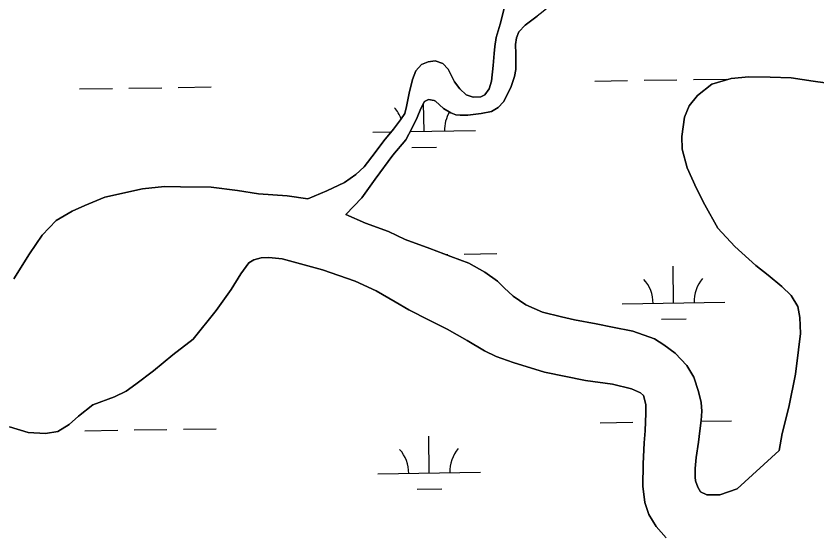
# Model space of a CAD drawing. Extents: x 3823584 to 3861785, y 301729 to 327625.
# Drawn here: x 3845662 to 3846442, y 308951 to 309459 of the extents above; entities that cross this region are included whole.
import ezdxf

# ---------------------------------------------------------------- set-up
doc = ezdxf.new("R2010")
doc.units = 0
doc.layers.add('V-TOPO-SHOR', color=7, linetype='Continuous')
doc.layers.add('V-WETL-SWMP', color=7, linetype='Continuous')

msp = doc.modelspace()

# ---------------------------------------------------------------- linework, layer by layer
at = {"layer": 'V-TOPO-SHOR'}
for points in [[(3846112.7, 309700.85), (3846117.69, 309686.62), (3846121.3, 309668.84), (3846125.32, 309644.92), (3846127.35, 309628.72), (3846130.94, 309617.06), (3846138.29, 309607), (3846149.99, 309596.16), (3846165.84, 309585.13), (3846187.45, 309566.21), (3846193.42, 309553.57), (3846197.63, 309533.41), (3846201.44, 309515.23), (3846203.26, 309503.18), (3846201.92, 309488.54), (3846197.19, 309482.59), (3846186.54, 309472.87), (3846175.1, 309463.74), (3846169.38, 309459.18)], [(3845945.89, 309281.1), (3845964.65, 309288.87), (3845981.83, 309297.23), (3845992.68, 309304.97), (3846000.96, 309312.31), (3846011.6, 309326.19), (3846020.07, 309337.68), (3846029.53, 309349.18), (3846036.22, 309358.1), (3846040.36, 309364.24), (3846042.12, 309370.97), (3846044.85, 309384.03), (3846047.97, 309397.48), (3846051.31, 309405.79), (3846056.63, 309411.94), (3846063.15, 309414.73), (3846069.87, 309415.54), (3846077.39, 309412.99), (3846082.55, 309407.47), (3846085.53, 309401.55), (3846088.91, 309395.03), (3846094.07, 309388.33), (3846100.22, 309382.41), (3846106.95, 309380.25), (3846114.46, 309380.48), (3846118.41, 309382.46), (3846122.75, 309388.41), (3846124.9, 309395.93), (3846126.43, 309411.16), (3846127.39, 309422.63), (3846128.16, 309429.56), (3846129.32, 309438.26), (3846133.23, 309451.13), (3846137.32, 309466.6)], [(3846169.38, 309459.18), (3846157.54, 309450.44), (3846151.63, 309443.9), (3846149.27, 309437.96), (3846148.3, 309431.43), (3846148.72, 309422.54), (3846148.57, 309407.11), (3846147.21, 309400.38), (3846144.08, 309390.49), (3846139.95, 309381.97), (3846136.6, 309375.63), (3846131.28, 309370.08), (3846124.77, 309366.31), (3846114.69, 309364.3), (3846101.84, 309362.68), (3846094.33, 309362.65), (3846090.17, 309363.04), (3846085.42, 309365), (3846078.29, 309369.13), (3846070.36, 309376.23), (3846068.97, 309377.02), (3846063.63, 309377.79), (3846059.68, 309376), (3846055.95, 309369.27), (3846052.41, 309360.55), (3846047.5, 309350.26), (3846041.41, 309338.57), (3846028.79, 309323.7), (3846011.66, 309300.32), (3845998.46, 309282.09), (3845982.91, 309265.99)], [(3846405, 309036.4), (3846408.11, 309052.81), (3846414.56, 309078.51), (3846421.18, 309110.54), (3846423.87, 309134.25), (3846426, 309150.06), (3846425.36, 309165.87), (3846423.35, 309176.33), (3846416.8, 309187.18), (3846407.88, 309196.04), (3846394.42, 309207.07), (3846382.53, 309216.32), (3846361.93, 309234.83), (3846345.48, 309252.76), (3846332.57, 309275.44), (3846324.62, 309291.22), (3846315.67, 309311.35), (3846310.68, 309329.71), (3846310.24, 309341.76), (3846312.76, 309360.73), (3846317.46, 309371.81), (3846325.54, 309381.72), (3846339.53, 309392.82), (3846358.28, 309398.41), (3846375.67, 309399.84), (3846396.41, 309399.71), (3846416.76, 309399.17), (3846438.11, 309395.88), (3846459.26, 309392.78)], [(3845659.59, 309203.53), (3845674.75, 309227.7), (3845687.15, 309245.93), (3845700.75, 309260.01), (3845716.35, 309269.35), (3845728.79, 309274.72), (3845748.14, 309282.89), (3845784.9, 309291.1), (3845806.44, 309293.15), (3845822.07, 309292.99), (3845851.93, 309292.69), (3845877.44, 309289.4), (3845897.82, 309286.1), (3845925.71, 309284.01), (3845945.89, 309281.1)], [(3845982.91, 309265.99), (3846002.31, 309257.54), (3846024.48, 309249.5), (3846040.92, 309241.64), (3846064.68, 309232.82), (3846085.26, 309225.16), (3846102.68, 309218.49), (3846118.33, 309209.84), (3846130.62, 309201.17), (3846137.36, 309194.67), (3846146.08, 309186.39), (3846158.37, 309178.12), (3846174.6, 309171.05), (3846193.01, 309166.36), (3846205.87, 309163.43), (3846226.84, 309159.54), (3846242.67, 309156.22), (3846262.66, 309152.33), (3846283.84, 309144.88), (3846292.75, 309139.17), (3846303.85, 309130.9), (3846315.16, 309119.07), (3846321.91, 309107.62), (3846326.7, 309093.79), (3846329.1, 309083.12), (3846329.92, 309074.62), (3846329.16, 309065.52), (3846328, 309055.43), (3846326.45, 309044.35), (3846324.12, 309029.52), (3846323.17, 309018.84), (3846323.39, 309010.33), (3846323.6, 309006.78), (3846325.79, 309000.65), (3846328.57, 308996.11), (3846334.71, 308993.16), (3846347.17, 308993.2), (3846364.16, 308998.99), (3846405, 309036.4)], [(3846294.89, 308951.12), (3846285.17, 308962.37), (3846278.21, 308974.01), (3846274.23, 308985.67), (3846272.2, 309001.68), (3846272.73, 309023.23), (3846273.46, 309043.8), (3846274.61, 309055.27), (3846275.35, 309072.68), (3846275.33, 309080.98), (3846273.12, 309089.88), (3846270.15, 309092.43), (3846261.24, 309096.17), (3846242.64, 309100.86), (3846216.53, 309104.34), (3846176.56, 309112.52), (3846146.08, 309121.93), (3846129.45, 309127.81), (3846117.96, 309133.31), (3846101.13, 309143.35), (3846081.72, 309154.36), (3846064.29, 309163.21), (3846044.48, 309173.23), (3846031.21, 309181.1), (3846012.4, 309191.73), (3845992.2, 309201.16), (3845960.13, 309212.13), (3845921.14, 309222.89), (3845907.89, 309224.04), (3845900.58, 309223.82), (3845893.46, 309222.02), (3845888.53, 309218.84), (3845880.65, 309208.34), (3845871.4, 309193.09), (3845856.83, 309172.67), (3845834.17, 309144.73), (3845814.45, 309129.44), (3845795.51, 309113.77), (3845778.34, 309100.86), (3845768.87, 309093.91), (3845757.62, 309088.54), (3845736.48, 309080.57), (3845722.67, 309069.85), (3845713.6, 309061.71), (3845702.35, 309054.76), (3845690.49, 309052.75), (3845673.48, 309053.68), (3845655.27, 309059.17)]]:
    msp.add_lwpolyline(points, dxfattribs=at)
at = {"layer": 'V-WETL-SWMP'}
for p, q in [((3846137.32, 309466.6), (3846133.24, 309451.13)), ((3846157.54, 309450.44), (3846169.38, 309459.18)), ((3846133.24, 309451.13), (3846129.32, 309438.26)), ((3846151.63, 309443.9), (3846157.54, 309450.44)), ((3846149.27, 309437.96), (3846151.63, 309443.9)), ((3846129.32, 309438.26), (3846128.16, 309429.56)), ((3846148.3, 309431.43), (3846149.27, 309437.96)), ((3846148.73, 309422.54), (3846148.3, 309431.43)), ((3846128.16, 309429.56), (3846127.39, 309422.64)), ((3846069.87, 309415.54), (3846063.15, 309414.73)), ((3846077.39, 309413), (3846069.87, 309415.54)), ((3846127.39, 309422.64), (3846126.43, 309411.16)), ((3846148.57, 309407.11), (3846148.73, 309422.54)), ((3846056.63, 309411.94), (3846051.31, 309405.8)), ((3846063.15, 309414.73), (3846056.63, 309411.94)), ((3846082.55, 309407.47), (3846077.39, 309413)), ((3846126.43, 309411.16), (3846124.9, 309395.93)), ((3846051.31, 309405.8), (3846047.97, 309397.48)), ((3846085.53, 309401.55), (3846082.55, 309407.47)), ((3846088.91, 309395.03), (3846085.53, 309401.55)), ((3846144.08, 309390.49), (3846147.21, 309400.39)), ((3846147.21, 309400.39), (3846148.57, 309407.11)), ((3846375.67, 309399.84), (3846358.28, 309398.41)), ((3846396.41, 309399.71), (3846375.67, 309399.84)), ((3846047.97, 309397.48), (3846044.85, 309384.03)), ((3846094.07, 309388.33), (3846088.91, 309395.03)), ((3846124.9, 309395.93), (3846122.75, 309388.41)), ((3846225.53, 309395.9), (3846257.53, 309396.4)), ((3846273.53, 309396.64), (3846305.52, 309397.14)), ((3846321.52, 309397.38), (3846353.52, 309397.88)), ((3846339.53, 309392.82), (3846325.54, 309381.72)), ((3846358.28, 309398.41), (3846339.53, 309392.82)), ((3846416.76, 309399.18), (3846396.41, 309399.71)), ((3846438.11, 309395.88), (3846416.76, 309399.18)), ((3846459.26, 309392.78), (3846438.11, 309395.88)), ((3845723.68, 309388.17), (3845755.68, 309388.66)), ((3845771.68, 309388.91), (3845803.67, 309389.4)), ((3845819.67, 309389.65), (3845851.67, 309390.14)), ((3846100.22, 309382.41), (3846094.07, 309388.33)), ((3846122.75, 309388.41), (3846118.41, 309382.47)), ((3846139.95, 309381.97), (3846144.08, 309390.49)), ((3846044.85, 309384.03), (3846042.12, 309370.97)), ((3846059.68, 309376), (3846063.63, 309377.79)), ((3846063.63, 309377.79), (3846068.97, 309377.02)), ((3846068.97, 309377.02), (3846070.36, 309376.23)), ((3846106.95, 309380.26), (3846100.22, 309382.41)), ((3846114.46, 309380.48), (3846106.95, 309380.26)), ((3846118.41, 309382.47), (3846114.46, 309380.48)), ((3846136.61, 309375.64), (3846139.95, 309381.97)), ((3846325.54, 309381.72), (3846317.47, 309371.81)), ((3846042.12, 309370.97), (3846040.36, 309364.24)), ((3846052.41, 309360.56), (3846055.95, 309369.27)), ((3846055.95, 309369.27), (3846059.68, 309376)), ((3846059.2, 309346.9), (3846058.78, 309374.37)), ((3846070.36, 309376.23), (3846078.29, 309369.14)), ((3846078.29, 309369.14), (3846085.42, 309365)), ((3846124.77, 309366.31), (3846131.28, 309370.08)), ((3846131.28, 309370.08), (3846136.61, 309375.64)), ((3846317.47, 309371.81), (3846312.76, 309360.74)), ((3846040.36, 309364.24), (3846036.22, 309358.1)), ((3846085.42, 309365), (3846090.17, 309363.04)), ((3846090.17, 309363.04), (3846094.33, 309362.66)), ((3846094.33, 309362.66), (3846101.84, 309362.68)), ((3846101.84, 309362.68), (3846114.69, 309364.3)), ((3846114.69, 309364.3), (3846124.77, 309366.31)), ((3846312.76, 309360.74), (3846310.24, 309341.76)), ((3846036.22, 309358.1), (3846029.53, 309349.18)), ((3846047.5, 309350.26), (3846052.41, 309360.56)), ((3846009.21, 309346.13), (3846027.25, 309346.41)), ((3846029.53, 309349.18), (3846020.07, 309337.68)), ((3846041.4, 309338.57), (3846047.5, 309350.26)), ((3846045.64, 309346.69), (3846109.2, 309347.67)), ((3846020.07, 309337.68), (3846011.6, 309326.19)), ((3846028.79, 309323.71), (3846041.4, 309338.57)), ((3846310.24, 309341.76), (3846310.68, 309329.71)), ((3846047.44, 309331.29), (3846071.44, 309331.66)), ((3846310.68, 309329.71), (3846315.67, 309311.35)), ((3846011.6, 309326.19), (3846000.97, 309312.32)), ((3846011.66, 309300.32), (3846028.79, 309323.71)), ((3846000.97, 309312.32), (3845992.68, 309304.97)), ((3846315.67, 309311.35), (3846324.62, 309291.23)), ((3845992.68, 309304.97), (3845981.83, 309297.23)), ((3845998.46, 309282.09), (3846011.66, 309300.32)), ((3845784.9, 309291.11), (3845748.14, 309282.89)), ((3845806.45, 309293.15), (3845784.9, 309291.11)), ((3845822.07, 309293), (3845806.45, 309293.15)), ((3845851.93, 309292.69), (3845822.07, 309293)), ((3845877.45, 309289.41), (3845851.93, 309292.69)), ((3845981.83, 309297.23), (3845964.65, 309288.87)), ((3846324.62, 309291.23), (3846332.57, 309275.44)), ((3845748.14, 309282.89), (3845728.79, 309274.73)), ((3845897.82, 309286.11), (3845877.45, 309289.41)), ((3845925.71, 309284.01), (3845897.82, 309286.11)), ((3845945.89, 309281.11), (3845925.71, 309284.01)), ((3845964.65, 309288.87), (3845945.89, 309281.11)), ((3845982.91, 309265.99), (3845998.46, 309282.09)), ((3846332.57, 309275.44), (3846345.48, 309252.76)), ((3845716.35, 309269.35), (3845700.75, 309260.01)), ((3845728.79, 309274.73), (3845716.35, 309269.35)), ((3845700.75, 309260.01), (3845687.15, 309245.93)), ((3846002.31, 309257.55), (3845982.91, 309265.99)), ((3846024.49, 309249.5), (3846002.31, 309257.55)), ((3846345.48, 309252.76), (3846361.93, 309234.83)), ((3845687.15, 309245.93), (3845674.75, 309227.7)), ((3846040.92, 309241.64), (3846024.49, 309249.5)), ((3846064.68, 309232.82), (3846040.92, 309241.64)), ((3846085.26, 309225.17), (3846064.68, 309232.82)), ((3846361.93, 309234.83), (3846382.53, 309216.32)), ((3845674.75, 309227.7), (3845659.59, 309203.53)), ((3845888.53, 309218.85), (3845893.46, 309222.02)), ((3845893.46, 309222.02), (3845900.58, 309223.83)), ((3845900.58, 309223.83), (3845907.89, 309224.04)), ((3845907.89, 309224.04), (3845921.15, 309222.9)), ((3845921.15, 309222.9), (3845960.13, 309212.14)), ((3846079.95, 309227.14), (3846082.21, 309227.17)), ((3846102.68, 309218.49), (3846085.26, 309225.17)), ((3846098.21, 309227.42), (3846130.2, 309227.91)), ((3845880.65, 309208.34), (3845888.53, 309218.85)), ((3846118.33, 309209.84), (3846102.68, 309218.49)), ((3846302.28, 309179.82), (3846301.73, 309215.81)), ((3846382.53, 309216.32), (3846394.42, 309207.07)), ((3845871.4, 309193.09), (3845880.65, 309208.34)), ((3845960.13, 309212.14), (3845992.2, 309201.16)), ((3846130.62, 309201.18), (3846118.33, 309209.84)), ((3846394.42, 309207.07), (3846407.88, 309196.05)), ((3845992.2, 309201.16), (3846012.4, 309191.73)), ((3846137.36, 309194.67), (3846130.62, 309201.18)), ((3845856.83, 309172.68), (3845871.4, 309193.09)), ((3846012.4, 309191.73), (3846031.21, 309181.11)), ((3846146.09, 309186.39), (3846137.36, 309194.67)), ((3846407.88, 309196.05), (3846416.8, 309187.18)), ((3846158.37, 309178.12), (3846146.09, 309186.39)), ((3846416.8, 309187.18), (3846423.35, 309176.34)), ((3846031.21, 309181.11), (3846044.49, 309173.24)), ((3846174.61, 309171.05), (3846158.37, 309178.12)), ((3846252.29, 309179.05), (3846352.27, 309180.59)), ((3846423.35, 309176.34), (3846425.36, 309165.87)), ((3845834.17, 309144.73), (3845856.83, 309172.68)), ((3846044.49, 309173.24), (3846064.29, 309163.21)), ((3846193.01, 309166.36), (3846174.61, 309171.05)), ((3846205.87, 309163.43), (3846193.01, 309166.36)), ((3846425.36, 309165.87), (3846426, 309150.07)), ((3846064.29, 309163.21), (3846081.72, 309154.36)), ((3846226.84, 309159.54), (3846205.87, 309163.43)), ((3846242.67, 309156.23), (3846226.84, 309159.54)), ((3846290.52, 309164.2), (3846314.52, 309164.57)), ((3846081.72, 309154.36), (3846101.13, 309143.35)), ((3846262.66, 309152.33), (3846242.67, 309156.23)), ((3846283.84, 309144.88), (3846262.66, 309152.33)), ((3845814.45, 309129.44), (3845834.17, 309144.73)), ((3846101.13, 309143.35), (3846117.97, 309133.31)), ((3846292.75, 309139.17), (3846283.84, 309144.88)), ((3846426, 309150.07), (3846423.87, 309134.25)), ((3846303.85, 309130.9), (3846292.75, 309139.17)), ((3845795.51, 309113.77), (3845814.45, 309129.44)), ((3846117.97, 309133.31), (3846129.45, 309127.81)), ((3846129.45, 309127.81), (3846146.08, 309121.93)), ((3846315.16, 309119.07), (3846303.85, 309130.9)), ((3846423.87, 309134.25), (3846421.18, 309110.54)), ((3846146.08, 309121.93), (3846176.56, 309112.53)), ((3846321.91, 309107.62), (3846315.16, 309119.07)), ((3845778.34, 309100.86), (3845795.51, 309113.77)), ((3846176.56, 309112.53), (3846216.53, 309104.34)), ((3846216.53, 309104.34), (3846242.64, 309100.86)), ((3846326.7, 309093.79), (3846321.91, 309107.62)), ((3846421.18, 309110.54), (3846414.56, 309078.51)), ((3845768.87, 309093.91), (3845778.34, 309100.86)), ((3846242.64, 309100.86), (3846261.24, 309096.17)), ((3846261.24, 309096.17), (3846270.15, 309092.44)), ((3845736.48, 309080.57), (3845757.62, 309088.54)), ((3845757.62, 309088.54), (3845768.87, 309093.91)), ((3846270.15, 309092.44), (3846273.12, 309089.88)), ((3846273.12, 309089.88), (3846275.33, 309080.98)), ((3846329.1, 309083.12), (3846326.7, 309093.79)), ((3845722.67, 309069.85), (3845736.48, 309080.57)), ((3846275.33, 309080.98), (3846275.35, 309072.68)), ((3846329.92, 309074.62), (3846329.1, 309083.12)), ((3846275.35, 309072.68), (3846274.61, 309055.28)), ((3846329.16, 309065.52), (3846329.92, 309074.62)), ((3846414.56, 309078.51), (3846408.11, 309052.81)), ((3845713.6, 309061.72), (3845722.67, 309069.85)), ((3846328, 309055.43), (3846329.16, 309065.52)), ((3846329.07, 309064.79), (3846358.65, 309065.24)), ((3845655.28, 309059.17), (3845673.48, 309053.69)), ((3845702.35, 309054.76), (3845713.6, 309061.72)), ((3845776.81, 309056.27), (3845808.8, 309056.76)), ((3845824.8, 309057.01), (3845856.8, 309057.5)), ((3846230.66, 309063.27), (3846262.66, 309063.76)), ((3845673.48, 309053.69), (3845690.49, 309052.75)), ((3845690.49, 309052.75), (3845702.35, 309054.76)), ((3845728.81, 309055.53), (3845760.81, 309056.02)), ((3846064.33, 309014.27), (3846063.78, 309050.26)), ((3846274.61, 309055.28), (3846273.46, 309043.8)), ((3846326.45, 309044.36), (3846328, 309055.43)), ((3846408.11, 309052.81), (3846405, 309036.4)), ((3846273.46, 309043.8), (3846272.73, 309023.24)), ((3846324.12, 309029.52), (3846326.45, 309044.36)), ((3846405, 309036.4), (3846364.16, 308998.99)), ((3846323.17, 309018.84), (3846324.12, 309029.52)), ((3846272.73, 309023.24), (3846272.2, 309001.68)), ((3846323.39, 309010.34), (3846323.17, 309018.84)), ((3846014.34, 309013.5), (3846114.33, 309015.04)), ((3846323.6, 309006.78), (3846323.39, 309010.34)), ((3846325.79, 309000.65), (3846323.6, 309006.78)), ((3846052.57, 308998.65), (3846076.57, 308999.02)), ((3846272.2, 309001.68), (3846274.23, 308985.67)), ((3846328.57, 308996.11), (3846325.79, 309000.65)), ((3846334.71, 308993.17), (3846328.57, 308996.11)), ((3846364.16, 308998.99), (3846347.17, 308993.2)), ((3846347.17, 308993.2), (3846334.71, 308993.17)), ((3846274.23, 308985.67), (3846278.21, 308974.02)), ((3846278.21, 308974.02), (3846285.17, 308962.37)), ((3846285.17, 308962.37), (3846294.89, 308951.13))]:
    msp.add_line(p, q, dxfattribs=at)
for centre, start, end in [((3846003.96, 309346.53), 20.87942, 41.6552), ((3846114.43, 309348.23), 149.96134, 181.65519), ((3846247.04, 309179.44), 0.11154, 41.6552), ((3846357.51, 309181.15), 140.11153, 181.65519), ((3846009.09, 309013.89), 0.11154, 41.6552), ((3846119.56, 309015.6), 140.11153, 181.65519)]:
    msp.add_arc(centre, 35.25, start, end, dxfattribs=at)

doc.saveas('drawing.dxf')
